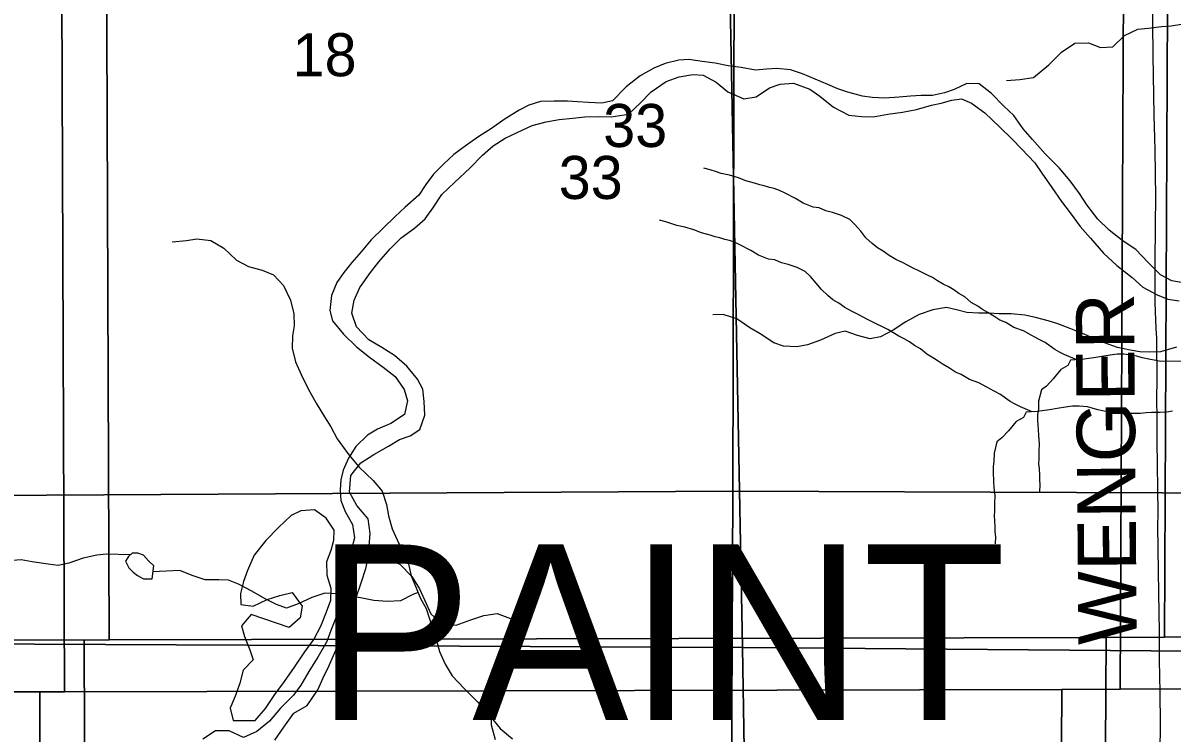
# Model space of a CAD drawing. Extents: x -21.1 to 50.3, y -4.9 to 22.1.
# Drawn here: x 4.771 to 5.889, y 18.914 to 19.604 of the extents above; entities that cross this region are included whole.
import ezdxf

# ---------------------------------------------------------------- set-up
doc = ezdxf.new("R2010")
doc.units = 0
for name, color, linetype in [('GM_X_Minor_Lake', 7, 'Continuous'), ('GM_X_Minor_River', 7, 'Continuous'), ('GM_X_Section', 7, 'Continuous'), ('GM_X_Section_Text', 7, 'Continuous'), ('GM_X_Township_Road', 7, 'Continuous'), ('GM_X_Township_Road_Text', 7, 'Continuous'), ('GM_X_Township_Text', 7, 'Continuous')]:
    doc.layers.add(name, color=color, linetype=linetype)

msp = doc.modelspace()

# ---------------------------------------------------------------- linework, layer by layer
at = {"layer": 'GM_X_Minor_Lake'}
for points in [[(4.9931, 19.0293), (4.9839, 19.0183), (4.9868, 19.0081), (4.992, 18.9951), (4.9953, 18.9852), (4.9853, 18.9754), (4.9822, 18.9625), (4.9782, 18.9515), (4.9728, 18.9383), (4.9757, 18.9265), (4.997, 18.9263), (5.0073, 18.938), (5.0162, 18.9515), (5.0258, 18.9644), (5.0355, 18.9783), (5.0455, 18.993), (5.0543, 19.0051), (5.0609, 19.0179), (5.0664, 19.0319), (5.0707, 19.0433), (5.0712, 19.0547), (5.0671, 19.0673), (5.0669, 19.0809), (5.0712, 19.0919), (5.0735, 19.1018), (5.074, 19.1113), (5.0662, 19.1231), (5.0549, 19.1312), (5.0416, 19.1302), (5.032, 19.1257), (5.0198, 19.1141), (5.0075, 19.1013), (4.9963, 19.087), (4.9897, 19.0722), (4.9858, 19.0616), (4.9827, 19.0499), (4.9833, 19.0392), (4.9951, 19.0376), (5.0088, 19.0439), (5.021, 19.048), (5.0332, 19.0509), (5.0429, 19.0375), (5.0409, 19.0261), (5.0302, 19.0167)], [(4.8984, 19.0768), (4.8935, 19.0817), (4.8886, 19.087), (4.8829, 19.0889), (4.8776, 19.0889), (4.8738, 19.0859), (4.8711, 19.0813), (4.8742, 19.0749), (4.8783, 19.0707), (4.8825, 19.0673), (4.8886, 19.0642), (4.8969, 19.0642)], [(4.8969, 19.0642), (4.8984, 19.0768)], [(5.0302, 19.0167), (4.9931, 19.0293)]]:
    msp.add_lwpolyline(points, dxfattribs=at)
at = {"layer": 'GM_X_Minor_River'}
for points in [[(5.7281, 19.5486), (5.741, 19.5494), (5.7543, 19.5513), (5.7691, 19.5638), (5.7816, 19.5759), (5.7945, 19.5847), (5.8078, 19.5851), (5.8195, 19.5805), (5.8313, 19.5813), (5.8427, 19.5923), (5.8559, 19.5983), (5.8662, 19.5995), (5.8787, 19.601), (5.8882, 19.6017), (5.8984, 19.6033), (5.909, 19.6052), (5.9196, 19.6071), (5.9318, 19.6086), (5.9443, 19.6109), (5.9564, 19.6181), (5.9689, 19.6298), (5.9784, 19.6348)], [(5.8999, 19.3517), (5.8889, 19.3537), (5.8779, 19.3595), (5.8659, 19.3714), (5.8539, 19.3841), (5.8414, 19.3922), (5.8279, 19.4029), (5.817, 19.4137), (5.8061, 19.4275), (5.799, 19.4386), (5.79, 19.4508), (5.7792, 19.4635), (5.7656, 19.4773), (5.7533, 19.4911), (5.7443, 19.5014), (5.7353, 19.5144), (5.7255, 19.5236), (5.7135, 19.5359), (5.7014, 19.5452), (5.6893, 19.5457), (5.6771, 19.5397), (5.6676, 19.5364), (5.6561, 19.5338), (5.6451, 19.5339), (5.6345, 19.5333), (5.6235, 19.5323), (5.6098, 19.5313), (5.5973, 19.5318), (5.5878, 19.5334), (5.5738, 19.537), (5.564, 19.5405), (5.5541, 19.5447), (5.5296, 19.5549), (5.5178, 19.5588), (5.5046, 19.5601), (5.4947, 19.5594), (5.484, 19.5584), (5.47, 19.5612), (5.4571, 19.5628), (5.4446, 19.5652), (5.4321, 19.5669), (5.4189, 19.5689), (5.4094, 19.5682), (5.396, 19.565), (5.385, 19.5605), (5.3716, 19.5531)], [(5.3716, 19.5531), (5.3579, 19.5422), (5.3448, 19.5286), (5.3342, 19.5265), (5.3213, 19.527), (5.3106, 19.5278), (5.3008, 19.5283), (5.2879, 19.5285), (5.2746, 19.5282), (5.2635, 19.5245), (5.254, 19.5197), (5.2395, 19.5107), (5.2269, 19.5017), (5.2146, 19.4939), (5.2028, 19.4856), (5.1905, 19.4766), (5.1806, 19.4676), (5.1706, 19.4575), (5.1633, 19.4473), (5.1563, 19.4371), (5.1429, 19.4255), (5.1333, 19.4164), (5.11, 19.3935), (5.1003, 19.3818), (5.0911, 19.3717), (5.0834, 19.3619), (5.0765, 19.3521), (5.0714, 19.3396), (5.0698, 19.3248), (5.0723, 19.3149), (5.0832, 19.3018), (5.0956, 19.2896), (5.1084, 19.2796), (5.1216, 19.2699), (5.1333, 19.2607), (5.1422, 19.2481), (5.1452, 19.237), (5.1424, 19.2238), (5.129, 19.2152), (5.116, 19.2096), (5.1065, 19.2036), (5.095, 19.1927), (5.088, 19.1814), (5.0826, 19.1697), (5.0806, 19.1602), (5.0797, 19.1507), (5.0804, 19.1401), (5.0848, 19.1294), (5.0919, 19.1168), (5.0937, 19.1038), (5.0909, 19.0928), (5.0885, 19.0769), (5.0869, 19.0674), (5.0849, 19.0572), (5.0825, 19.0473), (5.0785, 19.0341), (5.0746, 19.0235), (5.0707, 19.0137), (5.0668, 19.0031), (5.058, 18.988), (5.0502, 18.9755), (5.0417, 18.9608), (5.0344, 18.951), (5.0218, 18.9382), (5.011, 18.9258), (4.9988, 18.9156), (4.9858, 18.9097), (4.9718, 18.9163), (4.9585, 18.9164), (4.9463, 18.9082)], [(5.3825, 19.5374), (5.397, 19.5475), (5.4096, 19.5519), (5.4229, 19.5544), (5.4328, 19.5536), (5.4456, 19.547), (5.4569, 19.5374), (5.4724, 19.5308), (5.4845, 19.5325), (5.4975, 19.5415), (5.5078, 19.5448), (5.5207, 19.5458), (5.5366, 19.54), (5.5464, 19.5334), (5.5596, 19.5227), (5.5747, 19.5149), (5.5868, 19.5136), (5.5982, 19.5131), (5.6127, 19.5157), (5.6267, 19.5178), (5.6404, 19.5203), (5.6549, 19.5244), (5.6644, 19.5265), (5.6747, 19.5295), (5.6842, 19.5305), (5.694, 19.5266), (5.7068, 19.517), (5.7211, 19.5035), (5.7335, 19.4916), (5.7425, 19.4821), (5.7557, 19.4686), (5.7624, 19.4583), (5.7721, 19.4445), (5.7815, 19.4308), (5.7901, 19.42), (5.7998, 19.4066), (5.8096, 19.3951), (5.8223, 19.3806), (5.8355, 19.3687), (5.8502, 19.3571), (5.8607, 19.3475), (5.8747, 19.3402), (5.8849, 19.3359), (5.8959, 19.3343)], [(5.0161, 18.9071), (5.025, 18.9199), (5.0346, 18.9335), (5.0476, 18.941), (5.058, 18.9561), (5.0634, 18.9678), (5.0689, 18.9791), (5.0735, 18.9901), (5.0798, 19.0045), (5.0852, 19.015), (5.0891, 19.0252), (5.0922, 19.0351), (5.095, 19.0449), (5.1005, 19.0612), (5.1048, 19.0741), (5.1072, 19.0843), (5.108, 19.0957), (5.1089, 19.1082), (5.1072, 19.1223), (5.0959, 19.1353), (5.0888, 19.1483), (5.0901, 19.1646), (5.0998, 19.1767), (5.1127, 19.1849), (5.1269, 19.1931), (5.1376, 19.1995), (5.1479, 19.2032), (5.1574, 19.2092), (5.1621, 19.2232), (5.1615, 19.2365), (5.1601, 19.2483), (5.1549, 19.2582), (5.1448, 19.2708), (5.1327, 19.2812), (5.1203, 19.2889), (5.1078, 19.2963), (5.0958, 19.3089), (5.091, 19.3223), (5.0934, 19.3348), (5.0989, 19.3473), (5.1093, 19.362), (5.1173, 19.3722), (5.1285, 19.385), (5.1392, 19.3955), (5.1522, 19.4049), (5.1626, 19.4139), (5.1699, 19.4244), (5.1787, 19.4376), (5.191, 19.4493), (5.2063, 19.4636), (5.2182, 19.476), (5.2286, 19.485), (5.2404, 19.4925), (5.2568, 19.5003), (5.2667, 19.5047), (5.2801, 19.5084), (5.293, 19.5105), (5.3063, 19.5119), (5.3177, 19.5133), (5.3314, 19.5136), (5.3435, 19.5131), (5.3602, 19.5159), (5.3721, 19.5268), (5.3825, 19.5374)], [(5.7964, 19.2769), (5.7849, 19.2817), (5.7796, 19.2843), (5.775, 19.2869), (5.7704, 19.2903), (5.7655, 19.2937), (5.7593, 19.2971), (5.7521, 19.3008), (5.7445, 19.305), (5.7353, 19.3084), (5.7273, 19.3132), (5.7216, 19.3155), (5.7158, 19.3193), (5.7097, 19.323), (5.7048, 19.326), (5.7002, 19.329), (5.6937, 19.3328), (5.6876, 19.3381), (5.6818, 19.3415), (5.6769, 19.3449), (5.6719, 19.3479), (5.6665, 19.3505), (5.6608, 19.3539), (5.6559, 19.3569), (5.6513, 19.3592), (5.644, 19.3629), (5.636, 19.3667), (5.6276, 19.3712), (5.6204, 19.3746), (5.6139, 19.3783), (5.6081, 19.3825), (5.6024, 19.3859), (5.5974, 19.39), (5.5913, 19.3957), (5.5863, 19.4021), (5.5806, 19.4085), (5.5756, 19.4135), (5.5676, 19.4172), (5.5588, 19.4202), (5.5523, 19.4217), (5.5458, 19.4247), (5.5398, 19.4254), (5.5302, 19.4292), (5.5226, 19.4337), (5.5127, 19.4389), (5.5073, 19.4416), (5.502, 19.4434), (5.4974, 19.4446), (5.4924, 19.446), (5.4879, 19.4472), (5.4829, 19.4486), (5.4745, 19.4509), (5.4673, 19.4539), (5.4585, 19.4565), (5.4505, 19.458), (5.4459, 19.4598), (5.4398, 19.4617), (5.4337, 19.4632)], [(5.7531, 19.2264), (5.7416, 19.2311), (5.7363, 19.2338), (5.7317, 19.2364), (5.7271, 19.2398), (5.7222, 19.2432), (5.7161, 19.2466), (5.7088, 19.2503), (5.7012, 19.2545), (5.692, 19.2578), (5.684, 19.2627), (5.6783, 19.265), (5.6725, 19.2687), (5.6664, 19.2725), (5.6615, 19.2755), (5.6569, 19.2785), (5.6504, 19.2823), (5.6443, 19.2876), (5.6385, 19.291), (5.6336, 19.2944), (5.6286, 19.2974), (5.6233, 19.3), (5.6175, 19.3034), (5.6126, 19.3064), (5.608, 19.3087), (5.6007, 19.3124), (5.5927, 19.3162), (5.5843, 19.3207), (5.5771, 19.3241), (5.5706, 19.3278), (5.5648, 19.332), (5.5591, 19.3354), (5.5541, 19.3395), (5.548, 19.3452), (5.543, 19.3516), (5.5373, 19.358), (5.5323, 19.3629), (5.5243, 19.3667), (5.5155, 19.3697), (5.509, 19.3712), (5.5026, 19.3742), (5.4965, 19.3749), (5.4869, 19.3786), (5.4793, 19.3832), (5.4694, 19.3884), (5.464, 19.3911), (5.4587, 19.3929), (5.4541, 19.394), (5.4491, 19.3955), (5.4446, 19.3966), (5.4396, 19.3981), (5.4312, 19.4004), (5.424, 19.4034), (5.4152, 19.406), (5.4072, 19.4075), (5.4026, 19.4093), (5.3965, 19.4112), (5.3904, 19.4127)], [(4.9164, 19.3915), (4.9304, 19.3931), (4.9403, 19.3946), (4.9539, 19.3931), (4.9668, 19.3855), (4.9789, 19.3737), (4.9907, 19.3677), (5.004, 19.3642), (5.015, 19.3597), (5.0248, 19.3491), (5.0316, 19.335), (5.0346, 19.3218), (5.035, 19.31), (5.0335, 19.3002), (5.0331, 19.2884), (5.0365, 19.2751), (5.0418, 19.2626), (5.0486, 19.2486), (5.0566, 19.2349), (5.0645, 19.2217), (5.0706, 19.2118), (5.077, 19.2), (5.0884, 19.1845), (5.0983, 19.1727), (5.1119, 19.1598), (5.1206, 19.1492), (5.1248, 19.1363), (5.1267, 19.1253), (5.1304, 19.1128), (5.1369, 19.0984), (5.1426, 19.0878), (5.1463, 19.0783), (5.149, 19.0669), (5.1539, 19.0552), (5.1581, 19.0449), (5.1634, 19.0351), (5.1668, 19.0252), (5.1698, 19.0153), (5.1732, 19.0055), (5.1766, 18.9933), (5.1819, 18.9812), (5.1887, 18.9698), (5.2005, 18.9573), (5.2134, 18.9444), (5.2255, 18.9308), (5.2354, 18.9186), (5.2475, 18.9084)], [(5.8933, 19.2892), (5.8777, 19.2847), (5.8671, 19.2843), (5.8577, 19.2847), (5.8482, 19.2862), (5.8361, 19.2888), (5.8232, 19.2934), (5.8118, 19.2983), (5.8019, 19.3025), (5.7906, 19.307), (5.7781, 19.312), (5.7686, 19.315), (5.7561, 19.318), (5.7458, 19.3203), (5.7326, 19.3215), (5.7204, 19.3218), (5.711, 19.3222), (5.7007, 19.3222), (5.6894, 19.323), (5.6795, 19.3256), (5.6696, 19.3279), (5.6564, 19.3256), (5.6431, 19.3211), (5.6302, 19.3139), (5.6177, 19.3059), (5.6056, 19.2994), (5.5953, 19.2972), (5.5832, 19.3006), (5.5711, 19.3048), (5.5612, 19.3025), (5.5472, 19.296), (5.5343, 19.2915), (5.524, 19.2896), (5.5112, 19.2903), (5.5017, 19.2934), (5.4884, 19.3021), (5.4782, 19.3082), (5.4657, 19.3169), (5.4524, 19.3211), (5.4422, 19.3207)], [(5.9015, 19.2755), (5.8782, 19.2753), (5.8733, 19.2764), (5.8664, 19.2775), (5.8603, 19.279), (5.8546, 19.2805), (5.85, 19.2816), (5.842, 19.2824), (5.8356, 19.2823), (5.8287, 19.2815), (5.8207, 19.2803), (5.8131, 19.2788), (5.8059, 19.278), (5.8013, 19.2772), (5.7949, 19.2768), (5.7903, 19.2767), (5.7877, 19.2714), (5.7808, 19.2676), (5.7733, 19.2584), (5.7668, 19.2515), (5.7619, 19.2477), (5.7593, 19.2367), (5.759, 19.2287), (5.7582, 19.2238), (5.7583, 19.2184), (5.7587, 19.2093), (5.7591, 19.2033), (5.7599, 19.1953), (5.7596, 19.1881), (5.7596, 19.1805), (5.7593, 19.1759), (5.7597, 19.1714), (5.7601, 19.1649), (5.7601, 19.1603), (5.7605, 19.1554), (5.7602, 19.1486)], [(5.8894, 19.227), (5.884, 19.2262), (5.8776, 19.2258), (5.8692, 19.2258), (5.8639, 19.2254), (5.8582, 19.2249), (5.8349, 19.2248), (5.83, 19.2259), (5.8231, 19.227), (5.817, 19.2285), (5.8113, 19.23), (5.8067, 19.2311), (5.7987, 19.2318), (5.7923, 19.2318), (5.7854, 19.231), (5.7774, 19.2298), (5.7698, 19.2283), (5.7626, 19.2275), (5.758, 19.2267), (5.7516, 19.2263), (5.747, 19.2262), (5.7444, 19.2209), (5.7375, 19.2171), (5.73, 19.2079), (5.7235, 19.201), (5.7186, 19.1972), (5.716, 19.1862), (5.7157, 19.1782), (5.7149, 19.1732), (5.715, 19.1679), (5.7154, 19.1588), (5.7158, 19.1527), (5.7166, 19.1448), (5.7163, 19.1375), (5.7163, 19.1299), (5.716, 19.1254), (5.7164, 19.1208), (5.7168, 19.1144), (5.7168, 19.1098), (5.7172, 19.1049), (5.7169, 19.098)], [(4.8756, 19.0873), (4.8526, 19.0881), (4.8431, 19.087), (4.8298, 19.0843), (4.8158, 19.0794), (4.8055, 19.0771), (4.7957, 19.0783), (4.7801, 19.0805), (4.7695, 19.0824), (4.7566, 19.0817), (4.7437, 19.0775), (4.7305, 19.0729), (4.7172, 19.0692), (4.7047, 19.0665), (4.6952, 19.0657), (4.6827, 19.065), (4.6732, 19.0673), (4.6603, 19.0729), (4.6475, 19.0779), (4.6346, 19.0771)], [(5.1075, 19.0891), (5.1152, 19.0869), (5.125, 19.0834), (5.1378, 19.0783), (5.1495, 19.0664), (5.157, 19.0542), (5.1618, 19.0435), (5.1681, 19.0301), (5.1801, 19.0194), (5.1926, 19.0189), (5.2068, 19.0241), (5.2197, 19.0285), (5.2326, 19.0303), (5.2455, 19.0256), (5.2541, 19.0122), (5.2543, 19.0012), (5.2493, 18.9891), (5.2427, 18.9785), (5.2365, 18.9649), (5.2326, 18.955), (5.2295, 18.9437), (5.2267, 18.9319), (5.2266, 18.9221), (5.2306, 18.908)], [(5.1557, 19.0509), (5.1505, 19.0487), (5.1384, 19.0426), (5.1259, 19.0419), (5.1126, 19.043), (5.0997, 19.0457), (5.0891, 19.0472), (5.0766, 19.0495), (5.0648, 19.0502), (5.0523, 19.046), (5.039, 19.0396), (5.0277, 19.0354), (5.0178, 19.0392), (5.0068, 19.0445), (4.9939, 19.0521), (4.981, 19.0589), (4.9712, 19.0627), (4.9617, 19.0631), (4.9484, 19.0631), (4.9359, 19.0673), (4.9238, 19.0722), (4.8977, 19.0709)]]:
    msp.add_lwpolyline(points, dxfattribs=at)
at = {"layer": 'GM_X_Section'}
for points in [[(4.4577, 20.1527), (5.4645, 20.1514), (5.4617, 19.1492), (4.4602, 19.1433)], [(5.4645, 20.1514), (6.4606, 20.149), (6.4647, 19.1453), (5.4617, 19.1492)], [(5.8866, 20.0284), (6.8808, 20.0321), (6.8877, 19.0133), (6.8358, 19.0117), (5.8818, 19.0073)], [(3.824, 20.0181), (4.8512, 20.0198), (4.855, 19.0048), (4.8307, 19.0046), (3.8354, 19.0047)], [(4.8512, 20.0198), (5.8866, 20.0284), (5.8818, 19.0073), (5.8249, 19.0071), (4.855, 19.0048)], [(4.4995, 19.9996), (5.4518, 20.0139), (5.4711, 18.9972), (4.5067, 19.0018), (4.4996, 19.9379)], [(5.4518, 20.0139), (6.4936, 20.0075), (6.5046, 18.9888), (5.4711, 18.9972)], [(4.8079, 19.9693), (5.8433, 19.9779), (5.8385, 18.9568), (5.7817, 18.9566), (4.8117, 18.9543)], [(5.8433, 19.9779), (6.8375, 19.9816), (6.8444, 18.9628), (6.7925, 18.9612), (5.8385, 18.9568)], [(3.7807, 19.9676), (4.8079, 19.9693), (4.8117, 18.9543), (4.7875, 18.9541), (3.7921, 18.9542)], [(4.4602, 19.1433), (5.4617, 19.1492), (5.4574, 18.1459), (4.4529, 18.1426)], [(5.4617, 19.1492), (6.4647, 19.1453), (6.4683, 18.1347), (5.4574, 18.1459)], [(3.8354, 19.0047), (4.8307, 19.0046), (4.8343, 17.9854), (3.8045, 18.0148), (3.8017, 19.0044)], [(4.8307, 19.0046), (4.855, 19.0048), (5.8249, 19.0071), (5.8189, 17.992), (4.8343, 17.9854)], [(6.8358, 19.0117), (6.8357, 18.0145), (5.8189, 17.992), (5.8249, 19.0071), (5.8818, 19.0073)], [(5.4711, 18.9972), (5.4882, 17.9725), (4.5025, 17.9889), (4.506, 18.9401), (4.5067, 19.0018)], [(6.5046, 18.9888), (6.5167, 17.9592), (5.4882, 17.9725), (5.4711, 18.9972)], [(6.7925, 18.9612), (6.7924, 17.964), (5.7756, 17.9415), (5.7817, 18.9566), (5.8385, 18.9568)], [(3.7921, 18.9542), (4.7875, 18.9541), (4.791, 17.9349), (3.7612, 17.9643), (3.7584, 18.9539)], [(4.7875, 18.9541), (4.8117, 18.9543), (5.7817, 18.9566), (5.7756, 17.9415), (4.791, 17.9349)]]:
    msp.add_lwpolyline(points, close=True, dxfattribs=at)
at = {"layer": 'GM_X_Township_Road'}
msp.add_lwpolyline([(5.8775, 18.8953), (5.8777, 18.9232), (5.8775, 18.954), (5.877, 18.9849), (5.8767, 19.0129), (5.8762, 19.05), (5.8756, 19.0934), (5.8753, 19.1153), (5.8755, 19.1276), (5.8752, 19.1524), (5.8749, 19.174), (5.8745, 19.1988), (5.8746, 19.2173), (5.8744, 19.2421), (5.8745, 19.2552), (5.8742, 19.2981), (5.8736, 19.3074), (5.8727, 19.3322), (5.8727, 19.3477), (5.8727, 19.3693), (5.873, 19.4093), (5.8733, 19.434), (5.873, 19.4588), (5.8726, 19.4805), (5.8724, 19.4929), (5.8718, 19.5146), (5.8708, 19.5731), (5.8704, 19.6039), (5.87, 19.6318)], dxfattribs=at)

# ---------------------------------------------------------------- texts
at = {"layer": 'GM_X_Section_Text'}
for s, p in [('18', (5.0335, 19.5526)), ('33', (5.3357, 19.4838)), ('33', (5.2924, 19.4333))]:
    msp.add_text(s, height=0.04186, rotation=0, dxfattribs=at).set_placement(p)
at = {"layer": 'GM_X_Township_Road_Text'}
msp.add_text('WENGER', height=0.05682, rotation=90.4663, dxfattribs=at).set_placement((5.8548, 19.0002))
at = {"layer": 'GM_X_Township_Text'}
msp.add_text('PAINT', height=0.17045, rotation=0, dxfattribs=at).set_placement((5.0563, 18.927))

doc.saveas('drawing.dxf')
